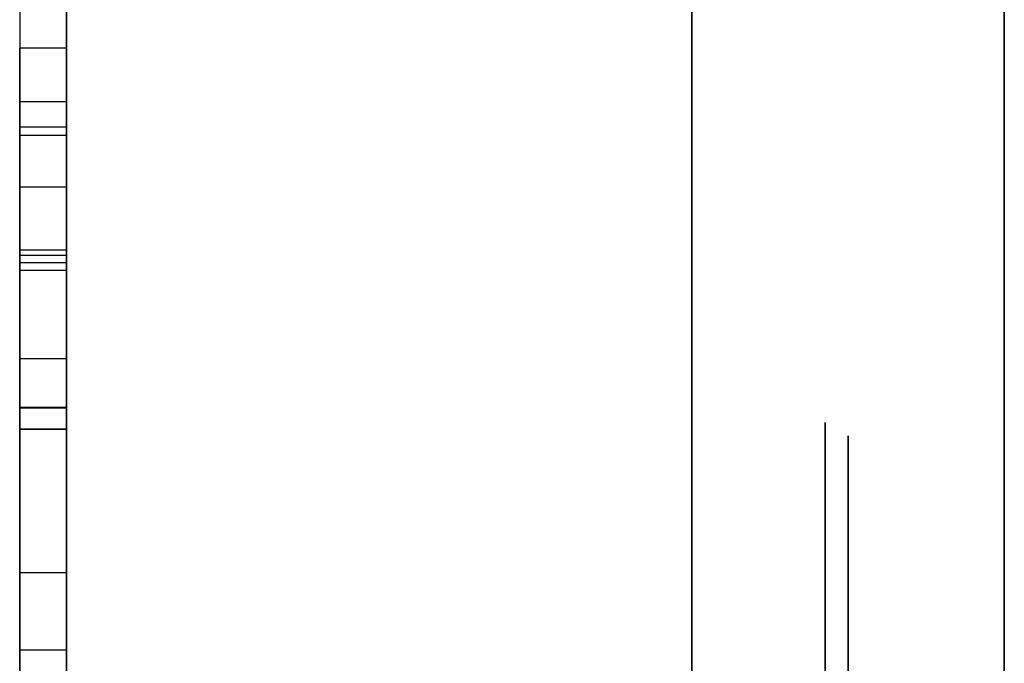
# Model space of a CAD drawing. Header units: millimetres. Extents: x 0 to 1524, y 0 to 1016.
# Tile 301 of 352: x 1394.335 to 1394.965, y 396.972 to 397.384. Entities that reach past the tile are written whole.
import ezdxf

# ---------------------------------------------------------------- set-up
doc = ezdxf.new("R2010")
doc.units = ezdxf.units.MM
doc.header["$LTSCALE"] = 83.82
doc.layers.get('0').update_dxf_attribs({"linetype": 'CONTINUOUS'})

msp = doc.modelspace()

# ---------------------------------------------------------------- linework, layer by layer
at = {"color": 6, "linetype": 'CONTINUOUS'}
for p, q in [((1394.36537, 400.25665), (1394.36537, 393.75665)), ((1394.36537, 393.75665), (1394.36537, 400.25665)), ((1394.36537, 400.25665), (1394.36537, 393.75665)), ((1394.36537, 393.75665), (1394.36537, 400.25665)), ((1394.36537, 400.25665), (1394.36537, 393.75665)), ((1394.36537, 393.75665), (1394.36537, 400.25665)), ((1394.36537, 400.25665), (1394.36537, 393.75665)), ((1394.36537, 393.75665), (1394.36537, 400.25665)), ((1394.33537, 397.62888), (1394.33537, 397.22378)), ((1394.33537, 397.62888), (1394.33537, 397.22378)), ((1394.33537, 397.62888), (1394.33537, 397.22378)), ((1394.33537, 397.62888), (1394.33537, 397.22378)), ((1394.36537, 397.62888), (1394.36537, 397.22378)), ((1394.36537, 397.62888), (1394.36537, 397.22378)), ((1394.36537, 397.62888), (1394.36537, 397.22378)), ((1394.36537, 397.62888), (1394.36537, 397.22378)), ((1394.76537, 397.40665), (1394.76537, 396.60665)), ((1394.76537, 397.40665), (1394.76537, 396.60665)), ((1394.76537, 396.60665), (1394.76537, 397.40665)), ((1394.76537, 397.40665), (1394.76537, 396.60665)), ((1394.76537, 397.40665), (1394.76537, 396.60665)), ((1394.76537, 397.40665), (1394.76537, 396.60665)), ((1394.76537, 396.60665), (1394.76537, 397.40665)), ((1394.76537, 397.40665), (1394.76537, 396.60665)), ((1394.76537, 397.40665), (1394.76537, 396.60665)), ((1394.76537, 397.40665), (1394.76537, 396.60665)), ((1394.76537, 396.60665), (1394.76537, 397.40665)), ((1394.76537, 397.40665), (1394.76537, 396.60665)), ((1394.76537, 397.40665), (1394.76537, 396.60665)), ((1394.76537, 397.40665), (1394.76537, 396.60665)), ((1394.76537, 396.60665), (1394.76537, 397.40665)), ((1394.76537, 397.40665), (1394.76537, 396.60665)), ((1394.96537, 396.60665), (1394.96537, 397.40665)), ((1394.96537, 397.40665), (1394.96537, 396.60665)), ((1394.96537, 396.60665), (1394.96537, 397.40665)), ((1394.96537, 397.40665), (1394.96537, 396.60665)), ((1394.96537, 396.60665), (1394.96537, 397.40665)), ((1394.96537, 397.40665), (1394.96537, 396.60665)), ((1394.96537, 396.60665), (1394.96537, 397.40665)), ((1394.96537, 397.40665), (1394.96537, 396.60665)), ((1394.33537, 397.36591), (1394.33537, 397.33165)), ((1394.33537, 397.22864), (1394.33537, 397.36591)), ((1394.36537, 397.36591), (1394.33537, 397.36591)), ((1394.36537, 397.36591), (1394.33537, 397.36591)), ((1394.33537, 397.31545), (1394.33537, 397.36591)), ((1394.33537, 397.36591), (1394.33537, 397.31013)), ((1394.33537, 397.36591), (1394.33537, 397.33165)), ((1394.33537, 397.22864), (1394.33537, 397.36591)), ((1394.36537, 397.36591), (1394.33537, 397.36591)), ((1394.36537, 397.36591), (1394.33537, 397.36591)), ((1394.33537, 397.31545), (1394.33537, 397.36591)), ((1394.33537, 397.36591), (1394.33537, 397.31013)), ((1394.33537, 397.36591), (1394.33537, 397.33165)), ((1394.33537, 397.22864), (1394.33537, 397.36591)), ((1394.36537, 397.36591), (1394.33537, 397.36591)), ((1394.36537, 397.36591), (1394.33537, 397.36591)), ((1394.33537, 397.31545), (1394.33537, 397.36591)), ((1394.33537, 397.36591), (1394.33537, 397.31013)), ((1394.33537, 397.36591), (1394.33537, 397.33165)), ((1394.33537, 397.22864), (1394.33537, 397.36591)), ((1394.36537, 397.36591), (1394.33537, 397.36591)), ((1394.36537, 397.36591), (1394.33537, 397.36591)), ((1394.33537, 397.31545), (1394.33537, 397.36591)), ((1394.33537, 397.36591), (1394.33537, 397.31013)), ((1394.36537, 397.36591), (1394.36537, 397.22864)), ((1394.36537, 397.33165), (1394.36537, 397.36591)), ((1394.36537, 397.31013), (1394.36537, 397.36591)), ((1394.36537, 397.36591), (1394.36537, 397.31545)), ((1394.36537, 397.36591), (1394.36537, 397.22864)), ((1394.36537, 397.33165), (1394.36537, 397.36591)), ((1394.36537, 397.31013), (1394.36537, 397.36591)), ((1394.36537, 397.36591), (1394.36537, 397.31545)), ((1394.36537, 397.36591), (1394.36537, 397.22864)), ((1394.36537, 397.33165), (1394.36537, 397.36591)), ((1394.36537, 397.31013), (1394.36537, 397.36591)), ((1394.36537, 397.36591), (1394.36537, 397.31545)), ((1394.36537, 397.36591), (1394.36537, 397.22864)), ((1394.36537, 397.33165), (1394.36537, 397.36591)), ((1394.36537, 397.31013), (1394.36537, 397.36591)), ((1394.36537, 397.36591), (1394.36537, 397.31545)), ((1394.33537, 397.33165), (1394.33537, 397.22378)), ((1394.36537, 397.33165), (1394.33537, 397.33165)), ((1394.33537, 397.33165), (1394.33537, 397.22378)), ((1394.36537, 397.33165), (1394.33537, 397.33165)), ((1394.33537, 397.33165), (1394.33537, 397.22378)), ((1394.36537, 397.33165), (1394.33537, 397.33165)), ((1394.33537, 397.33165), (1394.33537, 397.22378)), ((1394.36537, 397.33165), (1394.33537, 397.33165)), ((1394.36537, 397.22378), (1394.36537, 397.33165)), ((1394.36537, 397.22378), (1394.36537, 397.33165)), ((1394.36537, 397.22378), (1394.36537, 397.33165)), ((1394.36537, 397.22378), (1394.36537, 397.33165)), ((1394.36537, 397.31545), (1394.33537, 397.31545)), ((1394.33537, 397.13628), (1394.33537, 397.31545)), ((1394.36537, 397.31545), (1394.33537, 397.31545)), ((1394.33537, 397.13628), (1394.33537, 397.31545)), ((1394.36537, 397.31545), (1394.33537, 397.31545)), ((1394.33537, 397.13628), (1394.33537, 397.31545)), ((1394.36537, 397.31545), (1394.33537, 397.31545)), ((1394.33537, 397.13628), (1394.33537, 397.31545)), ((1394.36537, 397.31013), (1394.33537, 397.31013)), ((1394.33537, 397.31013), (1394.33537, 397.13559)), ((1394.36537, 397.31013), (1394.33537, 397.31013)), ((1394.33537, 397.31013), (1394.33537, 397.13559)), ((1394.36537, 397.31013), (1394.33537, 397.31013)), ((1394.33537, 397.31013), (1394.33537, 397.13559)), ((1394.36537, 397.31013), (1394.33537, 397.31013)), ((1394.33537, 397.31013), (1394.33537, 397.13559)), ((1394.36537, 397.31545), (1394.36537, 397.13628)), ((1394.36537, 397.31545), (1394.36537, 397.13628)), ((1394.36537, 397.31545), (1394.36537, 397.13628)), ((1394.36537, 397.31545), (1394.36537, 397.13628)), ((1394.36537, 397.13559), (1394.36537, 397.31013)), ((1394.36537, 397.13559), (1394.36537, 397.31013)), ((1394.36537, 397.13559), (1394.36537, 397.31013)), ((1394.36537, 397.13559), (1394.36537, 397.31013)), ((1394.33537, 397.27702), (1394.33537, 397.16707)), ((1394.33537, 397.16707), (1394.33537, 397.27702)), ((1394.36537, 397.27702), (1394.33537, 397.27702)), ((1394.33537, 397.27702), (1394.33537, 397.23675)), ((1394.33537, 397.23327), (1394.33537, 397.27702)), ((1394.36537, 397.27702), (1394.33537, 397.27702)), ((1394.33537, 397.27702), (1394.33537, 397.16707)), ((1394.33537, 397.16707), (1394.33537, 397.27702)), ((1394.36537, 397.27702), (1394.33537, 397.27702)), ((1394.33537, 397.27702), (1394.33537, 397.23675)), ((1394.33537, 397.23327), (1394.33537, 397.27702)), ((1394.36537, 397.27702), (1394.33537, 397.27702)), ((1394.33537, 397.27702), (1394.33537, 397.16707)), ((1394.33537, 397.16707), (1394.33537, 397.27702)), ((1394.36537, 397.27702), (1394.33537, 397.27702)), ((1394.33537, 397.27702), (1394.33537, 397.23675)), ((1394.33537, 397.23327), (1394.33537, 397.27702)), ((1394.36537, 397.27702), (1394.33537, 397.27702)), ((1394.33537, 397.27702), (1394.33537, 397.16707)), ((1394.33537, 397.16707), (1394.33537, 397.27702)), ((1394.36537, 397.27702), (1394.33537, 397.27702)), ((1394.33537, 397.27702), (1394.33537, 397.23675)), ((1394.33537, 397.23327), (1394.33537, 397.27702)), ((1394.36537, 397.27702), (1394.33537, 397.27702)), ((1394.36537, 397.27702), (1394.36537, 397.23327)), ((1394.36537, 397.23675), (1394.36537, 397.27702)), ((1394.36537, 397.16707), (1394.36537, 397.27702)), ((1394.36537, 397.27702), (1394.36537, 397.16707)), ((1394.36537, 397.27702), (1394.36537, 397.23327)), ((1394.36537, 397.23675), (1394.36537, 397.27702)), ((1394.36537, 397.16707), (1394.36537, 397.27702)), ((1394.36537, 397.27702), (1394.36537, 397.16707)), ((1394.36537, 397.27702), (1394.36537, 397.23327)), ((1394.36537, 397.23675), (1394.36537, 397.27702)), ((1394.36537, 397.16707), (1394.36537, 397.27702)), ((1394.36537, 397.27702), (1394.36537, 397.16707)), ((1394.36537, 397.27702), (1394.36537, 397.23327)), ((1394.36537, 397.23675), (1394.36537, 397.27702)), ((1394.36537, 397.16707), (1394.36537, 397.27702)), ((1394.36537, 397.27702), (1394.36537, 397.16707)), ((1394.33537, 397.23675), (1394.33537, 397.12193)), ((1394.36537, 397.23675), (1394.33537, 397.23675)), ((1394.33537, 397.23675), (1394.33537, 397.12193)), ((1394.36537, 397.23675), (1394.33537, 397.23675)), ((1394.33537, 397.23675), (1394.33537, 397.12193)), ((1394.36537, 397.23675), (1394.33537, 397.23675)), ((1394.33537, 397.23675), (1394.33537, 397.12193)), ((1394.36537, 397.23675), (1394.33537, 397.23675)), ((1394.36537, 397.12193), (1394.36537, 397.23675)), ((1394.36537, 397.12193), (1394.36537, 397.23675)), ((1394.36537, 397.12193), (1394.36537, 397.23675)), ((1394.36537, 397.12193), (1394.36537, 397.23675)), ((1394.33537, 397.12239), (1394.33537, 397.23327)), ((1394.36537, 397.23327), (1394.33537, 397.23327)), ((1394.33537, 397.12239), (1394.33537, 397.23327)), ((1394.36537, 397.23327), (1394.33537, 397.23327)), ((1394.33537, 397.12239), (1394.33537, 397.23327)), ((1394.36537, 397.23327), (1394.33537, 397.23327)), ((1394.33537, 397.12239), (1394.33537, 397.23327)), ((1394.36537, 397.23327), (1394.33537, 397.23327)), ((1394.33537, 396.91985), (1394.33537, 397.22864)), ((1394.36537, 397.22864), (1394.33537, 397.22864)), ((1394.33537, 396.91985), (1394.33537, 397.22864)), ((1394.36537, 397.22864), (1394.33537, 397.22864)), ((1394.33537, 396.91985), (1394.33537, 397.22864)), ((1394.36537, 397.22864), (1394.33537, 397.22864)), ((1394.33537, 396.91985), (1394.33537, 397.22864)), ((1394.36537, 397.22864), (1394.33537, 397.22864)), ((1394.36537, 397.23327), (1394.36537, 397.12239)), ((1394.36537, 397.23327), (1394.36537, 397.12239)), ((1394.36537, 397.23327), (1394.36537, 397.12239)), ((1394.36537, 397.23327), (1394.36537, 397.12239)), ((1394.36537, 397.22864), (1394.36537, 396.91985)), ((1394.36537, 397.22864), (1394.36537, 396.91985)), ((1394.36537, 397.22864), (1394.36537, 396.91985)), ((1394.36537, 397.22864), (1394.36537, 396.91985)), ((1394.36537, 397.22378), (1394.33537, 397.22378)), ((1394.36537, 397.22378), (1394.33537, 397.22378)), ((1394.36537, 397.22378), (1394.33537, 397.22378)), ((1394.36537, 397.22378), (1394.33537, 397.22378)), ((1394.33537, 396.92077), (1394.33537, 397.16707)), ((1394.33537, 397.16707), (1394.33537, 396.92077)), ((1394.36537, 397.16707), (1394.33537, 397.16707)), ((1394.36537, 397.16707), (1394.33537, 397.16707)), ((1394.33537, 396.92077), (1394.33537, 397.16707)), ((1394.33537, 397.16707), (1394.33537, 396.92077)), ((1394.36537, 397.16707), (1394.33537, 397.16707)), ((1394.36537, 397.16707), (1394.33537, 397.16707)), ((1394.33537, 396.92077), (1394.33537, 397.16707)), ((1394.33537, 397.16707), (1394.33537, 396.92077)), ((1394.36537, 397.16707), (1394.33537, 397.16707)), ((1394.36537, 397.16707), (1394.33537, 397.16707)), ((1394.33537, 396.92077), (1394.33537, 397.16707)), ((1394.33537, 397.16707), (1394.33537, 396.92077)), ((1394.36537, 397.16707), (1394.33537, 397.16707)), ((1394.36537, 397.16707), (1394.33537, 397.16707)), ((1394.36537, 396.92077), (1394.36537, 397.16707)), ((1394.36537, 397.16707), (1394.36537, 396.92077)), ((1394.36537, 396.92077), (1394.36537, 397.16707)), ((1394.36537, 397.16707), (1394.36537, 396.92077)), ((1394.36537, 396.92077), (1394.36537, 397.16707)), ((1394.36537, 397.16707), (1394.36537, 396.92077)), ((1394.36537, 396.92077), (1394.36537, 397.16707)), ((1394.36537, 397.16707), (1394.36537, 396.92077)), ((1394.33537, 397.13628), (1394.36537, 397.13628)), ((1394.33537, 397.13628), (1394.33537, 396.65064)), ((1394.33537, 397.13628), (1394.36537, 397.13628)), ((1394.33537, 397.13628), (1394.33537, 396.65064)), ((1394.33537, 397.13628), (1394.36537, 397.13628)), ((1394.33537, 397.13628), (1394.33537, 396.65064)), ((1394.33537, 397.13628), (1394.36537, 397.13628)), ((1394.33537, 397.13628), (1394.33537, 396.65064)), ((1394.36537, 397.13628), (1394.36537, 396.65064)), ((1394.36537, 397.13628), (1394.36537, 396.65064)), ((1394.36537, 397.13628), (1394.36537, 396.65064)), ((1394.36537, 397.13628), (1394.36537, 396.65064)), ((1394.33537, 397.12193), (1394.33537, 397.03027)), ((1394.36537, 397.12193), (1394.33537, 397.12193)), ((1394.33537, 397.12193), (1394.33537, 397.03027)), ((1394.36537, 397.12193), (1394.33537, 397.12193)), ((1394.33537, 397.12193), (1394.33537, 397.03027)), ((1394.36537, 397.12193), (1394.33537, 397.12193)), ((1394.33537, 397.12193), (1394.33537, 397.03027)), ((1394.36537, 397.12193), (1394.33537, 397.12193)), ((1394.36537, 397.03027), (1394.36537, 397.12193)), ((1394.36537, 397.03027), (1394.36537, 397.12193)), ((1394.36537, 397.03027), (1394.36537, 397.12193)), ((1394.36537, 397.03027), (1394.36537, 397.12193)), ((1394.33537, 397.03027), (1394.33537, 396.98073)), ((1394.36537, 397.03027), (1394.33537, 397.03027)), ((1394.33537, 397.03027), (1394.33537, 396.98073)), ((1394.36537, 397.03027), (1394.33537, 397.03027)), ((1394.33537, 397.03027), (1394.33537, 396.98073)), ((1394.36537, 397.03027), (1394.33537, 397.03027)), ((1394.33537, 397.03027), (1394.33537, 396.98073)), ((1394.36537, 397.03027), (1394.33537, 397.03027)), ((1394.36537, 396.98073), (1394.36537, 397.03027)), ((1394.36537, 396.98073), (1394.36537, 397.03027)), ((1394.36537, 396.98073), (1394.36537, 397.03027)), ((1394.36537, 396.98073), (1394.36537, 397.03027)), ((1394.33537, 396.98073), (1394.33537, 396.87656)), ((1394.36537, 396.98073), (1394.33537, 396.98073)), ((1394.33537, 396.98073), (1394.33537, 396.87656)), ((1394.36537, 396.98073), (1394.33537, 396.98073)), ((1394.33537, 396.98073), (1394.33537, 396.87656)), ((1394.36537, 396.98073), (1394.33537, 396.98073)), ((1394.33537, 396.98073), (1394.33537, 396.87656)), ((1394.36537, 396.98073), (1394.33537, 396.98073)), ((1394.36537, 396.87656), (1394.36537, 396.98073)), ((1394.36537, 396.87656), (1394.36537, 396.98073)), ((1394.36537, 396.87656), (1394.36537, 396.98073)), ((1394.36537, 396.87656), (1394.36537, 396.98073))]:
    msp.add_line(p, q, dxfattribs=at)
at = {"color": 7, "linetype": 'CONTINUOUS'}
for p, q in [((1394.76537, 396.10665), (1394.76537, 397.90665)), ((1394.76537, 396.10665), (1394.76537, 397.90665)), ((1394.76537, 396.10665), (1394.76537, 397.90665)), ((1394.76537, 396.10665), (1394.76537, 397.90665)), ((1394.96537, 396.10665), (1394.96537, 397.90665)), ((1394.96537, 396.10665), (1394.96537, 397.90665)), ((1394.96537, 396.10665), (1394.96537, 397.90665)), ((1394.96537, 396.10665), (1394.96537, 397.90665)), ((1394.96537, 397.80665), (1394.96537, 396.20665)), ((1394.96537, 397.80665), (1394.96537, 396.20665)), ((1394.96537, 397.80665), (1394.96537, 396.20665)), ((1394.96537, 397.80665), (1394.96537, 396.20665)), ((1394.76537, 397.75856), (1394.76537, 396.25475)), ((1394.76537, 397.75856), (1394.76537, 396.25475)), ((1394.76537, 397.75856), (1394.76537, 396.25475)), ((1394.76537, 397.75856), (1394.76537, 396.25475)), ((1394.96537, 396.36665), (1394.96537, 397.64665)), ((1394.96537, 397.64665), (1394.96537, 396.36665)), ((1394.96537, 396.36665), (1394.96537, 397.64665)), ((1394.96537, 397.64665), (1394.96537, 396.36665)), ((1394.96537, 396.36665), (1394.96537, 397.64665)), ((1394.96537, 397.64665), (1394.96537, 396.36665)), ((1394.96537, 396.36665), (1394.96537, 397.64665)), ((1394.96537, 397.64665), (1394.96537, 396.36665)), ((1394.33537, 397.6261), (1394.33537, 396.55596)), ((1394.33537, 397.6261), (1394.33537, 396.55596)), ((1394.33537, 397.6261), (1394.33537, 396.55596)), ((1394.33537, 397.6261), (1394.33537, 396.55596)), ((1394.36537, 396.55596), (1394.36537, 397.6261)), ((1394.36537, 396.55596), (1394.36537, 397.6261)), ((1394.36537, 396.55596), (1394.36537, 397.6261)), ((1394.36537, 396.55596), (1394.36537, 397.6261)), ((1394.96537, 397.00665), (1394.96537, 397.50665)), ((1394.96537, 397.00665), (1394.96537, 397.50665)), ((1394.96537, 397.00665), (1394.96537, 397.50665)), ((1394.96537, 397.00665), (1394.96537, 397.50665)), ((1394.76537, 397.40665), (1394.76537, 396.60665)), ((1394.76537, 396.60665), (1394.76537, 397.40665)), ((1394.76537, 397.40665), (1394.76537, 396.60665)), ((1394.76537, 396.60665), (1394.76537, 397.40665)), ((1394.76537, 397.40665), (1394.76537, 396.60665)), ((1394.76537, 396.60665), (1394.76537, 397.40665)), ((1394.76537, 397.40665), (1394.76537, 396.60665)), ((1394.76537, 396.60665), (1394.76537, 397.40665)), ((1394.96537, 396.60665), (1394.96537, 397.40665)), ((1394.96537, 397.40665), (1394.96537, 396.60665)), ((1394.96537, 396.60665), (1394.96537, 397.40665)), ((1394.96537, 397.40665), (1394.96537, 396.60665)), ((1394.96537, 396.60665), (1394.96537, 397.40665)), ((1394.96537, 397.40665), (1394.96537, 396.60665)), ((1394.96537, 396.60665), (1394.96537, 397.40665)), ((1394.96537, 397.40665), (1394.96537, 396.60665)), ((1394.33537, 397.13559), (1394.33537, 397.09948)), ((1394.36537, 397.13559), (1394.33537, 397.13559)), ((1394.33537, 397.13559), (1394.33537, 397.09948)), ((1394.36537, 397.13559), (1394.33537, 397.13559)), ((1394.33537, 397.13559), (1394.33537, 397.09948)), ((1394.36537, 397.13559), (1394.33537, 397.13559)), ((1394.33537, 397.13559), (1394.33537, 397.09948)), ((1394.36537, 397.13559), (1394.33537, 397.13559)), ((1394.36537, 397.09948), (1394.36537, 397.13559)), ((1394.36537, 397.09948), (1394.36537, 397.13559)), ((1394.36537, 397.09948), (1394.36537, 397.13559)), ((1394.36537, 397.09948), (1394.36537, 397.13559)), ((1394.33537, 397.09323), (1394.33537, 397.12239)), ((1394.33537, 397.12239), (1394.36537, 397.12239)), ((1394.33537, 397.09323), (1394.33537, 397.12239)), ((1394.33537, 397.12239), (1394.36537, 397.12239)), ((1394.33537, 397.09323), (1394.33537, 397.12239)), ((1394.33537, 397.12239), (1394.36537, 397.12239)), ((1394.33537, 397.09323), (1394.33537, 397.12239)), ((1394.33537, 397.12239), (1394.36537, 397.12239)), ((1394.36537, 397.12239), (1394.36537, 397.09323)), ((1394.36537, 397.12239), (1394.36537, 397.09323)), ((1394.36537, 397.12239), (1394.36537, 397.09323)), ((1394.36537, 397.12239), (1394.36537, 397.09323)), ((1394.33537, 397.09948), (1394.33537, 397.08443)), ((1394.33537, 397.09948), (1394.33537, 397.08443)), ((1394.33537, 397.09948), (1394.33537, 397.08443)), ((1394.33537, 397.09948), (1394.33537, 397.08443)), ((1394.36537, 397.08443), (1394.36537, 397.09948)), ((1394.36537, 397.08443), (1394.36537, 397.09948)), ((1394.36537, 397.08443), (1394.36537, 397.09948)), ((1394.36537, 397.08443), (1394.36537, 397.09948)), ((1394.33537, 397.08419), (1394.33537, 397.09323)), ((1394.33537, 397.08419), (1394.33537, 397.09323)), ((1394.33537, 397.08419), (1394.33537, 397.09323)), ((1394.33537, 397.08419), (1394.33537, 397.09323)), ((1394.36537, 397.09323), (1394.36537, 397.08419)), ((1394.36537, 397.09323), (1394.36537, 397.08419)), ((1394.36537, 397.09323), (1394.36537, 397.08419)), ((1394.36537, 397.09323), (1394.36537, 397.08419)), ((1394.96537, 396.50666), (1394.96537, 397.00665)), ((1394.96537, 396.50666), (1394.96537, 397.00665)), ((1394.96537, 396.50666), (1394.96537, 397.00665)), ((1394.96537, 396.50666), (1394.96537, 397.00665))]:
    msp.add_line(p, q, dxfattribs=at)
at = {"color": 6, "linetype": 'CONTINUOUS'}
for points in [[(1394.36537, 397.00665), (1394.36537, 397.08435), (1394.36537, 397.15908), (1394.36537, 397.22801), (1394.36537, 397.2895), (1394.36537, 397.33905), (1394.36537, 397.37594), (1394.36537, 397.39876), (1394.36537, 397.40665), (1394.36537, 397.39904), (1394.36537, 397.37647), (1394.36537, 397.33982), (1394.36537, 397.2895), (1394.36537, 397.22917), (1394.36537, 397.16037), (1394.36537, 397.08572), (1394.36537, 397.00665)], [(1394.36537, 397.00665), (1394.36537, 397.08435), (1394.36537, 397.15908), (1394.36537, 397.22801), (1394.36537, 397.2895), (1394.36537, 397.33905), (1394.36537, 397.37594), (1394.36537, 397.39876), (1394.36537, 397.40665), (1394.36537, 397.39904), (1394.36537, 397.37647), (1394.36537, 397.33982), (1394.36537, 397.2895), (1394.36537, 397.22917), (1394.36537, 397.16037), (1394.36537, 397.08572), (1394.36537, 397.00665)], [(1394.36537, 397.00665), (1394.36537, 397.08435), (1394.36537, 397.15908), (1394.36537, 397.22801), (1394.36537, 397.2895), (1394.36537, 397.33905), (1394.36537, 397.37594), (1394.36537, 397.39876), (1394.36537, 397.40665), (1394.36537, 397.39904), (1394.36537, 397.37647), (1394.36537, 397.33982), (1394.36537, 397.2895), (1394.36537, 397.22917), (1394.36537, 397.16037), (1394.36537, 397.08572), (1394.36537, 397.00665)], [(1394.36537, 397.00665), (1394.36537, 397.08435), (1394.36537, 397.15908), (1394.36537, 397.22801), (1394.36537, 397.2895), (1394.36537, 397.33905), (1394.36537, 397.37594), (1394.36537, 397.39876), (1394.36537, 397.40665), (1394.36537, 397.39904), (1394.36537, 397.37647), (1394.36537, 397.33982), (1394.36537, 397.2895), (1394.36537, 397.22917), (1394.36537, 397.16037), (1394.36537, 397.08572), (1394.36537, 397.00665)], [(1394.36537, 397.00665), (1394.36537, 397.08435), (1394.36537, 397.15908), (1394.36537, 397.22801), (1394.36537, 397.2895), (1394.36537, 397.33905), (1394.36537, 397.37594), (1394.36537, 397.39876), (1394.36537, 397.40665), (1394.36537, 397.39904), (1394.36537, 397.37647), (1394.36537, 397.33982), (1394.36537, 397.2895), (1394.36537, 397.22917), (1394.36537, 397.16037), (1394.36537, 397.08572), (1394.36537, 397.00665)], [(1394.36537, 397.00665), (1394.36537, 397.08435), (1394.36537, 397.15908), (1394.36537, 397.22801), (1394.36537, 397.2895), (1394.36537, 397.33905), (1394.36537, 397.37594), (1394.36537, 397.39876), (1394.36537, 397.40665), (1394.36537, 397.39904), (1394.36537, 397.37647), (1394.36537, 397.33982), (1394.36537, 397.2895), (1394.36537, 397.22917), (1394.36537, 397.16037), (1394.36537, 397.08572), (1394.36537, 397.00665)], [(1394.36537, 397.00665), (1394.36537, 397.08435), (1394.36537, 397.15908), (1394.36537, 397.22801), (1394.36537, 397.2895), (1394.36537, 397.33905), (1394.36537, 397.37594), (1394.36537, 397.39876), (1394.36537, 397.40665), (1394.36537, 397.39904), (1394.36537, 397.37647), (1394.36537, 397.33982), (1394.36537, 397.2895), (1394.36537, 397.22917), (1394.36537, 397.16037), (1394.36537, 397.08572), (1394.36537, 397.00665)], [(1394.36537, 397.00665), (1394.36537, 397.08435), (1394.36537, 397.15908), (1394.36537, 397.22801), (1394.36537, 397.2895), (1394.36537, 397.33905), (1394.36537, 397.37594), (1394.36537, 397.39876), (1394.36537, 397.40665), (1394.36537, 397.39904), (1394.36537, 397.37647), (1394.36537, 397.33982), (1394.36537, 397.2895), (1394.36537, 397.22917), (1394.36537, 397.16037), (1394.36537, 397.08572), (1394.36537, 397.00665)], [(1394.36537, 397.00665), (1394.36537, 396.92896), (1394.36537, 396.85423), (1394.36537, 396.7853), (1394.36537, 396.72381), (1394.36537, 396.67426), (1394.36537, 396.63737), (1394.36537, 396.61455), (1394.36537, 396.60665), (1394.36537, 396.61427), (1394.36537, 396.63684), (1394.36537, 396.67349), (1394.36537, 396.72381), (1394.36537, 396.78414), (1394.36537, 396.85294), (1394.36537, 396.92759), (1394.36537, 397.00665)], [(1394.36537, 397.00665), (1394.36537, 396.92896), (1394.36537, 396.85423), (1394.36537, 396.7853), (1394.36537, 396.72381), (1394.36537, 396.67426), (1394.36537, 396.63737), (1394.36537, 396.61455), (1394.36537, 396.60665), (1394.36537, 396.61427), (1394.36537, 396.63684), (1394.36537, 396.67349), (1394.36537, 396.72381), (1394.36537, 396.78414), (1394.36537, 396.85294), (1394.36537, 396.92759), (1394.36537, 397.00665)], [(1394.36537, 397.00665), (1394.36537, 396.92896), (1394.36537, 396.85423), (1394.36537, 396.7853), (1394.36537, 396.72381), (1394.36537, 396.67426), (1394.36537, 396.63737), (1394.36537, 396.61455), (1394.36537, 396.60665), (1394.36537, 396.61427), (1394.36537, 396.63684), (1394.36537, 396.67349), (1394.36537, 396.72381), (1394.36537, 396.78414), (1394.36537, 396.85294), (1394.36537, 396.92759), (1394.36537, 397.00665)], [(1394.36537, 397.00665), (1394.36537, 396.92896), (1394.36537, 396.85423), (1394.36537, 396.7853), (1394.36537, 396.72381), (1394.36537, 396.67426), (1394.36537, 396.63737), (1394.36537, 396.61455), (1394.36537, 396.60665), (1394.36537, 396.61427), (1394.36537, 396.63684), (1394.36537, 396.67349), (1394.36537, 396.72381), (1394.36537, 396.78414), (1394.36537, 396.85294), (1394.36537, 396.92759), (1394.36537, 397.00665)], [(1394.36537, 397.00665), (1394.36537, 396.92896), (1394.36537, 396.85423), (1394.36537, 396.7853), (1394.36537, 396.72381), (1394.36537, 396.67426), (1394.36537, 396.63737), (1394.36537, 396.61455), (1394.36537, 396.60665), (1394.36537, 396.61427), (1394.36537, 396.63684), (1394.36537, 396.67349), (1394.36537, 396.72381), (1394.36537, 396.78414), (1394.36537, 396.85294), (1394.36537, 396.92759), (1394.36537, 397.00665)], [(1394.36537, 397.00665), (1394.36537, 396.92896), (1394.36537, 396.85423), (1394.36537, 396.7853), (1394.36537, 396.72381), (1394.36537, 396.67426), (1394.36537, 396.63737), (1394.36537, 396.61455), (1394.36537, 396.60665), (1394.36537, 396.61427), (1394.36537, 396.63684), (1394.36537, 396.67349), (1394.36537, 396.72381), (1394.36537, 396.78414), (1394.36537, 396.85294), (1394.36537, 396.92759), (1394.36537, 397.00665)], [(1394.36537, 397.00665), (1394.36537, 396.92896), (1394.36537, 396.85423), (1394.36537, 396.7853), (1394.36537, 396.72381), (1394.36537, 396.67426), (1394.36537, 396.63737), (1394.36537, 396.61455), (1394.36537, 396.60665), (1394.36537, 396.61427), (1394.36537, 396.63684), (1394.36537, 396.67349), (1394.36537, 396.72381), (1394.36537, 396.78414), (1394.36537, 396.85294), (1394.36537, 396.92759), (1394.36537, 397.00665)], [(1394.36537, 397.00665), (1394.36537, 396.92896), (1394.36537, 396.85423), (1394.36537, 396.7853), (1394.36537, 396.72381), (1394.36537, 396.67426), (1394.36537, 396.63737), (1394.36537, 396.61455), (1394.36537, 396.60665), (1394.36537, 396.61427), (1394.36537, 396.63684), (1394.36537, 396.67349), (1394.36537, 396.72381), (1394.36537, 396.78414), (1394.36537, 396.85294), (1394.36537, 396.92759), (1394.36537, 397.00665)]]:
    msp.add_lwpolyline(points, dxfattribs=at)
at = {"color": 7, "linetype": 'CONTINUOUS'}
for points in [[(1394.85083, 397.00665), (1394.85083, 397.02991), (1394.85083, 397.05228), (1394.85083, 397.07291), (1394.85083, 397.09131), (1394.85083, 397.10614), (1394.85083, 397.11718), (1394.85083, 397.12401), (1394.85083, 397.12638), (1394.85083, 397.1241), (1394.85083, 397.11734), (1394.85083, 397.10637), (1394.85083, 397.09131), (1394.85083, 397.07326), (1394.85083, 397.05266), (1394.85083, 397.03032), (1394.85083, 397.00665)], [(1394.85083, 397.00665), (1394.85083, 397.02991), (1394.85083, 397.05228), (1394.85083, 397.07291), (1394.85083, 397.09131), (1394.85083, 397.10614), (1394.85083, 397.11718), (1394.85083, 397.12401), (1394.85083, 397.12638), (1394.85083, 397.1241), (1394.85083, 397.11734), (1394.85083, 397.10637), (1394.85083, 397.09131), (1394.85083, 397.07326), (1394.85083, 397.05266), (1394.85083, 397.03032), (1394.85083, 397.00665)], [(1394.85083, 397.00665), (1394.85083, 397.02991), (1394.85083, 397.05228), (1394.85083, 397.07291), (1394.85083, 397.09131), (1394.85083, 397.10614), (1394.85083, 397.11718), (1394.85083, 397.12401), (1394.85083, 397.12638), (1394.85083, 397.1241), (1394.85083, 397.11734), (1394.85083, 397.10637), (1394.85083, 397.09131), (1394.85083, 397.07326), (1394.85083, 397.05266), (1394.85083, 397.03032), (1394.85083, 397.00665)], [(1394.85083, 397.00665), (1394.85083, 397.02991), (1394.85083, 397.05228), (1394.85083, 397.07291), (1394.85083, 397.09131), (1394.85083, 397.10614), (1394.85083, 397.11718), (1394.85083, 397.12401), (1394.85083, 397.12638), (1394.85083, 397.1241), (1394.85083, 397.11734), (1394.85083, 397.10637), (1394.85083, 397.09131), (1394.85083, 397.07326), (1394.85083, 397.05266), (1394.85083, 397.03032), (1394.85083, 397.00665)], [(1394.86537, 397.00665), (1394.86537, 397.02828), (1394.86537, 397.04908), (1394.86537, 397.06826), (1394.86537, 397.08537), (1394.86537, 397.09916), (1394.86537, 397.10943), (1394.86537, 397.11578), (1394.86537, 397.11798), (1394.86537, 397.11586), (1394.86537, 397.10958), (1394.86537, 397.09938), (1394.86537, 397.08537), (1394.86537, 397.06858), (1394.86537, 397.04944), (1394.86537, 397.02866), (1394.86537, 397.00665)], [(1394.86537, 397.00665), (1394.86537, 397.02828), (1394.86537, 397.04908), (1394.86537, 397.06826), (1394.86537, 397.08537), (1394.86537, 397.09916), (1394.86537, 397.10943), (1394.86537, 397.11578), (1394.86537, 397.11798), (1394.86537, 397.11586), (1394.86537, 397.10958), (1394.86537, 397.09938), (1394.86537, 397.08537), (1394.86537, 397.06858), (1394.86537, 397.04944), (1394.86537, 397.02866), (1394.86537, 397.00665)], [(1394.86537, 397.00665), (1394.86537, 397.02828), (1394.86537, 397.04908), (1394.86537, 397.06826), (1394.86537, 397.08537), (1394.86537, 397.09916), (1394.86537, 397.10943), (1394.86537, 397.11578), (1394.86537, 397.11798), (1394.86537, 397.11586), (1394.86537, 397.10958), (1394.86537, 397.09938), (1394.86537, 397.08537), (1394.86537, 397.06858), (1394.86537, 397.04944), (1394.86537, 397.02866), (1394.86537, 397.00665)], [(1394.86537, 397.00665), (1394.86537, 397.02828), (1394.86537, 397.04908), (1394.86537, 397.06826), (1394.86537, 397.08537), (1394.86537, 397.09916), (1394.86537, 397.10943), (1394.86537, 397.11578), (1394.86537, 397.11798), (1394.86537, 397.11586), (1394.86537, 397.10958), (1394.86537, 397.09938), (1394.86537, 397.08537), (1394.86537, 397.06858), (1394.86537, 397.04944), (1394.86537, 397.02866), (1394.86537, 397.00665)], [(1394.85083, 397.00665), (1394.85083, 396.9834), (1394.85083, 396.96103), (1394.85083, 396.9404), (1394.85083, 396.922), (1394.85083, 396.90717), (1394.85083, 396.89613), (1394.85083, 396.88929), (1394.85083, 396.88693), (1394.85083, 396.88921), (1394.85083, 396.89597), (1394.85083, 396.90693), (1394.85083, 396.922), (1394.85083, 396.94005), (1394.85083, 396.96065), (1394.85083, 396.98299), (1394.85083, 397.00665)], [(1394.85083, 397.00665), (1394.85083, 396.9834), (1394.85083, 396.96103), (1394.85083, 396.9404), (1394.85083, 396.922), (1394.85083, 396.90717), (1394.85083, 396.89613), (1394.85083, 396.88929), (1394.85083, 396.88693), (1394.85083, 396.88921), (1394.85083, 396.89597), (1394.85083, 396.90693), (1394.85083, 396.922), (1394.85083, 396.94005), (1394.85083, 396.96065), (1394.85083, 396.98299), (1394.85083, 397.00665)], [(1394.85083, 397.00665), (1394.85083, 396.9834), (1394.85083, 396.96103), (1394.85083, 396.9404), (1394.85083, 396.922), (1394.85083, 396.90717), (1394.85083, 396.89613), (1394.85083, 396.88929), (1394.85083, 396.88693), (1394.85083, 396.88921), (1394.85083, 396.89597), (1394.85083, 396.90693), (1394.85083, 396.922), (1394.85083, 396.94005), (1394.85083, 396.96065), (1394.85083, 396.98299), (1394.85083, 397.00665)], [(1394.85083, 397.00665), (1394.85083, 396.9834), (1394.85083, 396.96103), (1394.85083, 396.9404), (1394.85083, 396.922), (1394.85083, 396.90717), (1394.85083, 396.89613), (1394.85083, 396.88929), (1394.85083, 396.88693), (1394.85083, 396.88921), (1394.85083, 396.89597), (1394.85083, 396.90693), (1394.85083, 396.922), (1394.85083, 396.94005), (1394.85083, 396.96065), (1394.85083, 396.98299), (1394.85083, 397.00665)], [(1394.86537, 397.00665), (1394.86537, 396.98503), (1394.86537, 396.96423), (1394.86537, 396.94505), (1394.86537, 396.92794), (1394.86537, 396.91414), (1394.86537, 396.90388), (1394.86537, 396.89753), (1394.86537, 396.89533), (1394.86537, 396.89745), (1394.86537, 396.90373), (1394.86537, 396.91393), (1394.86537, 396.92794), (1394.86537, 396.94472), (1394.86537, 396.96387), (1394.86537, 396.98465), (1394.86537, 397.00665)], [(1394.86537, 397.00665), (1394.86537, 396.98503), (1394.86537, 396.96423), (1394.86537, 396.94505), (1394.86537, 396.92794), (1394.86537, 396.91414), (1394.86537, 396.90388), (1394.86537, 396.89753), (1394.86537, 396.89533), (1394.86537, 396.89745), (1394.86537, 396.90373), (1394.86537, 396.91393), (1394.86537, 396.92794), (1394.86537, 396.94472), (1394.86537, 396.96387), (1394.86537, 396.98465), (1394.86537, 397.00665)], [(1394.86537, 397.00665), (1394.86537, 396.98503), (1394.86537, 396.96423), (1394.86537, 396.94505), (1394.86537, 396.92794), (1394.86537, 396.91414), (1394.86537, 396.90388), (1394.86537, 396.89753), (1394.86537, 396.89533), (1394.86537, 396.89745), (1394.86537, 396.90373), (1394.86537, 396.91393), (1394.86537, 396.92794), (1394.86537, 396.94472), (1394.86537, 396.96387), (1394.86537, 396.98465), (1394.86537, 397.00665)], [(1394.86537, 397.00665), (1394.86537, 396.98503), (1394.86537, 396.96423), (1394.86537, 396.94505), (1394.86537, 396.92794), (1394.86537, 396.91414), (1394.86537, 396.90388), (1394.86537, 396.89753), (1394.86537, 396.89533), (1394.86537, 396.89745), (1394.86537, 396.90373), (1394.86537, 396.91393), (1394.86537, 396.92794), (1394.86537, 396.94472), (1394.86537, 396.96387), (1394.86537, 396.98465), (1394.86537, 397.00665)]]:
    msp.add_lwpolyline(points, dxfattribs=at)

doc.saveas('drawing.dxf')
